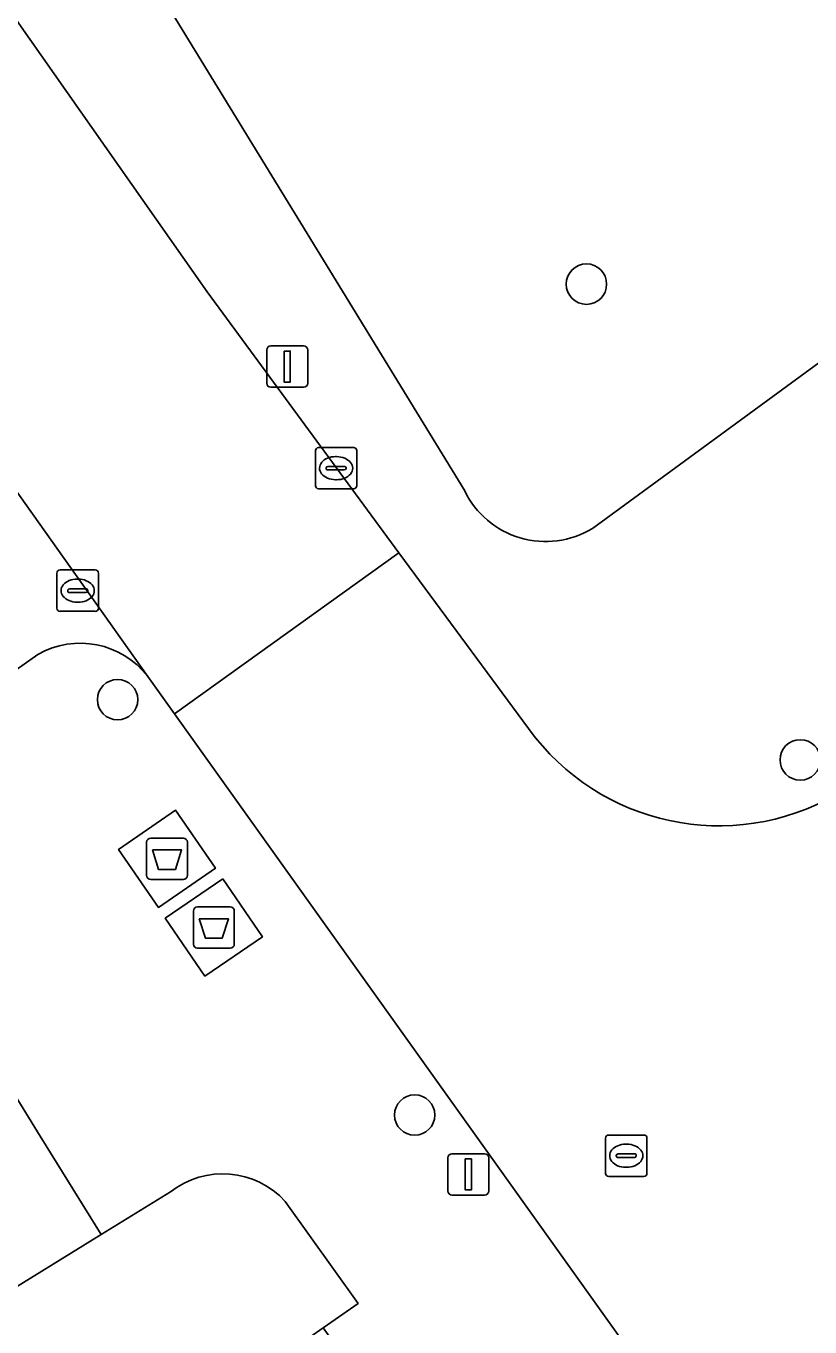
# Model space of a CAD drawing. Extents: x 159039 to 160102, y 381214 to 382524.
# Drawn here: x 159653.4 to 159672.36, y 382222.07 to 382253.52 of the extents above; entities that cross this region are included whole.
import ezdxf

# ---------------------------------------------------------------- set-up
doc = ezdxf.new("R2010")
doc.units = 0
for name, color, linetype in [('IMGEO_Afval_apart_plaats', 7, 'Continuous'), ('IMGEO_Boom', 7, 'Continuous'), ('IMGEO_Groenvoorziening', 7, 'Continuous'), ('IMGEO_Kolk', 7, 'Continuous'), ('IMGEO_Lichtmast', 7, 'Continuous'), ('IMGEO_Parkeervlak_open', 7, 'Continuous'), ('IMGEO_Rijbaan_lokaal_open', 7, 'Continuous'), ('IMGEO_Rioolput', 7, 'Continuous'), ('IMGEO_Voetpad_gesloten', 7, 'Continuous'), ('IMGEO_Voetpad_open', 7, 'Continuous')]:
    doc.layers.add(name, color=color, linetype=linetype)

msp = doc.modelspace()

# ---------------------------------------------------------------- linework, layer by layer
at = {"layer": 'IMGEO_Afval_apart_plaats'}
for p, q in [((159656.313, 382232.991), (159656.313, 382233.791)), ((159656.313, 382233.791), (159656.313, 382232.991)), ((159656.413, 382233.891), (159657.203, 382233.891)), ((159657.203, 382233.891), (159656.413, 382233.891)), ((159657.303, 382233.791), (159657.303, 382232.991)), ((159657.303, 382232.991), (159657.303, 382233.791)), ((159657.203, 382232.891), (159656.413, 382232.891)), ((159656.413, 382232.891), (159657.203, 382232.891)), ((159657.546, 382232.23), (159658.336, 382232.23)), ((159658.336, 382232.23), (159657.546, 382232.23)), ((159657.446, 382231.33), (159657.446, 382232.13)), ((159657.446, 382232.13), (159657.446, 382231.33)), ((159658.436, 382232.13), (159658.436, 382231.33)), ((159658.436, 382231.33), (159658.436, 382232.13)), ((159658.336, 382231.23), (159657.546, 382231.23)), ((159657.546, 382231.23), (159658.336, 382231.23))]:
    msp.add_line(p, q, dxfattribs=at)
for points in [[(159656.456, 382233.605), (159657.16, 382233.605), (159657.011, 382233.135), (159656.605, 382233.135), (159656.456, 382233.605)], [(159657.589, 382231.944), (159658.293, 382231.944), (159658.144, 382231.474), (159657.738, 382231.474), (159657.589, 382231.944)]]:
    msp.add_lwpolyline(points, dxfattribs=at)
for centre, start, end in [((159656.413, 382233.791), 90, 180), ((159656.413, 382233.791), 90, 180), ((159657.203, 382233.791), 0, 90), ((159657.203, 382233.791), 360, 90), ((159656.413, 382232.991), 180, 270), ((159656.413, 382232.991), 180, 270), ((159657.203, 382232.991), 270, 0), ((159657.203, 382232.991), 270, 0), ((159657.546, 382232.13), 90, 180), ((159657.546, 382232.13), 90, 180), ((159658.336, 382232.13), 0, 90), ((159658.336, 382232.13), 360, 90), ((159657.546, 382231.33), 180, 270), ((159657.546, 382231.33), 180, 270), ((159658.336, 382231.33), 270, 0), ((159658.336, 382231.33), 270, 0)]:
    msp.add_arc(centre, 0.1, start, end, dxfattribs=at)
at = {"layer": 'IMGEO_Boom'}
for centre in [(159666.953, 382247.284), (159655.612, 382237.239), (159672.125, 382235.782), (159662.798, 382227.197)]:
    msp.add_circle(centre, 0.489, dxfattribs=at)
at = {"layer": 'IMGEO_Groenvoorziening'}
for points in [[(159667.096, 382241.376), (159704.967, 382269.09)], [(159654.065, 382258.528), (159664.009, 382242.287)], [(159656.89, 382225.34), (159655.211, 382224.305), (159646.762, 382219.097)], [(159654.12, 382217.424), (159659.029, 382220.961), (159660.583, 382222.051), (159661.428, 382222.643), (159659.668, 382225.109)]]:
    msp.add_lwpolyline(points, dxfattribs=at)
for centre, radius, start, end in [((159665.967, 382243.236), 2.176, 205.8489, 301.2675), ((159658.154, 382223.721), 2.054, 42.5081, 127.9851)]:
    msp.add_arc(centre, radius, start, end, dxfattribs=at)
at = {"layer": 'IMGEO_Kolk'}
for p, q in [((159660.397, 382242.409), (159660.397, 382243.261)), ((159660.472, 382243.335), (159661.324, 382243.335)), ((159661.398, 382243.261), (159661.398, 382242.409)), ((159660.699, 382242.878), (159661.097, 382242.878)), ((159660.885, 382243.115), (159660.91, 382243.115)), ((159660.656, 382242.829), (159660.656, 382242.841)), ((159661.094, 382242.792), (159660.696, 382242.792)), ((159661.14, 382242.841), (159661.14, 382242.829)), ((159661.324, 382242.335), (159660.472, 382242.335)), ((159660.908, 382242.555), (159660.883, 382242.555)), ((159654.221, 382240.374), (159655.073, 382240.374)), ((159654.146, 382239.448), (159654.146, 382240.3)), ((159654.634, 382240.154), (159654.659, 382240.154)), ((159655.147, 382240.3), (159655.147, 382239.448)), ((159654.405, 382239.868), (159654.405, 382239.88)), ((159654.843, 382239.831), (159654.445, 382239.831)), ((159654.448, 382239.917), (159654.846, 382239.917)), ((159654.889, 382239.88), (159654.889, 382239.868)), ((159654.657, 382239.594), (159654.632, 382239.594)), ((159655.073, 382239.374), (159654.221, 382239.374))]:
    msp.add_line(p, q, dxfattribs=at)
for points in [[(159660.397, 382242.409), (159660.397, 382243.261)], [(159660.472, 382243.335), (159661.324, 382243.335)], [(159661.398, 382243.261), (159661.398, 382242.409)], [(159661.324, 382242.335), (159660.472, 382242.335)], [(159654.221, 382240.374), (159655.073, 382240.374)], [(159654.146, 382239.448), (159654.146, 382240.3)], [(159655.147, 382240.3), (159655.147, 382239.448)], [(159655.073, 382239.374), (159654.221, 382239.374)]]:
    msp.add_lwpolyline(points, dxfattribs=at)
for centre, radius, start, end in [((159660.474, 382243.259), 0.0765, 91.552, 178.448), ((159660.474, 382243.259), 0.0765, 91.552, 178.448), ((159661.322, 382243.259), 0.0765, 1.552, 88.448), ((159661.322, 382243.259), 0.0765, 1.552, 88.448), ((159660.696, 382242.838), 0.0403, 85.8775, 175.7526), ((159661.101, 382242.84), 0.0386, 1.7309, 96.639), ((159660.693, 382242.828), 0.0366, 178.938, 274.7102), ((159661.097, 382242.835), 0.043, 264.8664, 352.4533), ((159660.474, 382242.411), 0.0765, 181.552, 268.448), ((159660.474, 382242.411), 0.0765, 181.552, 268.448), ((159661.322, 382242.411), 0.0765, 271.552, 358.448), ((159661.322, 382242.411), 0.0765, 271.552, 358.448), ((159654.223, 382240.298), 0.0765, 91.552, 178.448), ((159654.223, 382240.298), 0.0765, 91.552, 178.448), ((159655.071, 382240.298), 0.0765, 1.552, 88.448), ((159655.071, 382240.298), 0.0765, 1.552, 88.448), ((159654.445, 382239.877), 0.0403, 85.8775, 175.7526), ((159654.442, 382239.867), 0.0366, 178.938, 274.7102), ((159654.846, 382239.874), 0.043, 264.8664, 352.4533), ((159654.85, 382239.879), 0.0386, 1.7309, 96.639), ((159654.223, 382239.45), 0.0765, 181.552, 268.448), ((159654.223, 382239.45), 0.0765, 181.552, 268.448), ((159655.071, 382239.45), 0.0765, 271.552, 358.448), ((159655.071, 382239.45), 0.0765, 271.552, 358.448)]:
    msp.add_arc(centre, radius, start, end, dxfattribs=at)
for centre, major_axis, ratio, start_param, end_param in [((159660.884, 382242.835), (-0.387, 0.002), 0.722429, 4.712389, 7.853982), ((159660.909, 382242.835), (-0.39, 0.002), 0.717154, 1.570796, 4.712389), ((159654.633, 382239.874), (-0.387, 0.002), 0.722429, 4.712389, 7.853982), ((159654.658, 382239.874), (-0.39, 0.002), 0.717154, 1.570796, 4.712389)]:
    msp.add_ellipse(centre, major_axis=major_axis, ratio=ratio, start_param=start_param, end_param=end_param, dxfattribs=at)
at = {"layer": 'IMGEO_Lichtmast'}
for p, q in [((159659.32, 382245.791), (159660.11, 382245.791)), ((159660.11, 382245.791), (159659.32, 382245.791)), ((159659.22, 382244.891), (159659.22, 382245.691)), ((159659.22, 382245.691), (159659.22, 382244.891)), ((159660.21, 382245.691), (159660.21, 382244.891)), ((159660.21, 382244.891), (159660.21, 382245.691)), ((159660.11, 382244.791), (159659.32, 382244.791)), ((159659.32, 382244.791), (159660.11, 382244.791)), ((159663.7, 382226.261), (159664.49, 382226.261)), ((159664.49, 382226.261), (159663.7, 382226.261)), ((159663.6, 382225.361), (159663.6, 382226.161)), ((159663.6, 382226.161), (159663.6, 382225.361)), ((159664.59, 382226.161), (159664.59, 382225.361)), ((159664.59, 382225.361), (159664.59, 382226.161)), ((159664.49, 382225.261), (159663.7, 382225.261)), ((159663.7, 382225.261), (159664.49, 382225.261))]:
    msp.add_line(p, q, dxfattribs=at)
for points in [[(159659.64, 382245.666), (159659.79, 382245.666), (159659.79, 382244.916), (159659.64, 382244.916), (159659.64, 382245.666)], [(159664.02, 382226.136), (159664.17, 382226.136), (159664.17, 382225.386), (159664.02, 382225.386), (159664.02, 382226.136)]]:
    msp.add_lwpolyline(points, dxfattribs=at)
for centre, start, end in [((159659.32, 382245.691), 90, 180), ((159659.32, 382245.691), 90, 180), ((159660.11, 382245.691), 0, 90), ((159660.11, 382245.691), 360, 90), ((159659.32, 382244.891), 180, 270), ((159659.32, 382244.891), 180, 270), ((159660.11, 382244.891), 270, 0), ((159660.11, 382244.891), 270, 0), ((159663.7, 382226.161), 90, 180), ((159663.7, 382226.161), 90, 180), ((159664.49, 382226.161), 0, 90), ((159664.49, 382226.161), 360, 90), ((159663.7, 382225.361), 180, 270), ((159663.7, 382225.361), 180, 270), ((159664.49, 382225.361), 270, 0), ((159664.49, 382225.361), 270, 0)]:
    msp.add_arc(centre, 0.1, start, end, dxfattribs=at)
at = {"layer": 'IMGEO_Parkeervlak_open'}
for points in [[(159656.34, 382237.799), (159648.42, 382248.958)], [(159651.964, 382237.118), (159653.684, 382238.334)]]:
    msp.add_lwpolyline(points, dxfattribs=at)
msp.add_arc((159654.704, 382236.539), 2.065, 37.6128, 119.6097, dxfattribs=at)
at = {"layer": 'IMGEO_Rijbaan_lokaal_open'}
for points in [[(159636.667, 382267.254), (159637.024, 382266.68), (159637.604, 382265.771), (159642.272, 382258.319), (159642.929, 382257.273), (159647.802, 382249.883), (159648.42, 382248.958), (159656.34, 382237.799), (159656.988, 382236.892), (159662.413, 382240.787), (159657.78, 382247.099), (159653.17, 382253.668), (159650.801, 382257.168), (159649.593, 382259.06), (159640.852, 382273.028)], [(159665.552, 382236.542), (159662.413, 382240.787), (159656.988, 382236.892), (159670.452, 382218.057), (159671.336, 382216.82), (159676.179, 382220.275), (159675.241, 382221.805)]]:
    msp.add_lwpolyline(points, dxfattribs=at)
msp.add_arc((159670.159, 382239.87), 5.683, 215.85, 299.9058, dxfattribs=at)
at = {"layer": 'IMGEO_Rioolput'}
for p, q in [((159667.416, 382225.787), (159667.416, 382226.639)), ((159667.491, 382226.713), (159668.343, 382226.713)), ((159668.417, 382226.639), (159668.417, 382225.787)), ((159667.675, 382226.207), (159667.675, 382226.219)), ((159667.718, 382226.256), (159668.116, 382226.256)), ((159667.904, 382226.493), (159667.929, 382226.493)), ((159668.159, 382226.219), (159668.159, 382226.207)), ((159668.113, 382226.17), (159667.715, 382226.17)), ((159667.927, 382225.933), (159667.902, 382225.933)), ((159668.343, 382225.713), (159667.491, 382225.713))]:
    msp.add_line(p, q, dxfattribs=at)
for points in [[(159667.416, 382225.787), (159667.416, 382226.639)], [(159667.491, 382226.713), (159668.343, 382226.713)], [(159668.417, 382226.639), (159668.417, 382225.787)], [(159668.343, 382225.713), (159667.491, 382225.713)]]:
    msp.add_lwpolyline(points, dxfattribs=at)
for centre, radius, start, end in [((159667.493, 382226.637), 0.0765, 91.552, 178.448), ((159667.493, 382226.637), 0.0765, 91.552, 178.448), ((159668.341, 382226.637), 0.0765, 1.552, 88.448), ((159668.341, 382226.637), 0.0765, 1.552, 88.448), ((159667.715, 382226.216), 0.0403, 85.8775, 175.7526), ((159667.712, 382226.206), 0.0366, 178.938, 274.7102), ((159668.116, 382226.213), 0.043, 264.8664, 352.4533), ((159668.12, 382226.218), 0.0386, 1.7309, 96.639), ((159667.493, 382225.789), 0.0765, 181.552, 268.448), ((159667.493, 382225.789), 0.0765, 181.552, 268.448), ((159668.341, 382225.789), 0.0765, 271.552, 358.448), ((159668.341, 382225.789), 0.0765, 271.552, 358.448)]:
    msp.add_arc(centre, radius, start, end, dxfattribs=at)
for centre, major_axis, ratio, start_param, end_param in [((159667.903, 382226.213), (-0.387, 0.002), 0.722429, 4.712389, 7.853982), ((159667.928, 382226.213), (-0.39, 0.002), 0.717154, 1.570796, 4.712389)]:
    msp.add_ellipse(centre, major_axis=major_axis, ratio=ratio, start_param=start_param, end_param=end_param, dxfattribs=at)
at = {"layer": 'IMGEO_Voetpad_gesloten'}
for points in [[(159657.017, 382234.566), (159655.637, 382233.618), (159656.6, 382232.216), (159657.98, 382233.164)], [(159658.157, 382232.906), (159656.766, 382231.954), (159657.724, 382230.554), (159659.115, 382231.506)]]:
    msp.add_lwpolyline(points, close=True, dxfattribs=at)
at = {"layer": 'IMGEO_Voetpad_open'}
for points in [[(159664.009, 382242.287), (159654.065, 382258.528), (159652.15, 382261.656), (159643.124, 382276.398), (159671.945, 382294.196)], [(159640.852, 382273.028), (159649.593, 382259.06), (159650.801, 382257.168), (159653.17, 382253.668), (159657.78, 382247.099), (159662.413, 382240.787), (159665.552, 382236.542)], [(159704.967, 382269.09), (159667.096, 382241.376)], [(159653.684, 382238.334), (159651.964, 382237.118)], [(159665.682, 382214.804), (159669.836, 382217.638), (159670.452, 382218.057), (159656.988, 382236.892), (159656.34, 382237.799)], [(159651.483, 382230.36), (159652.985, 382227.92), (159653.743, 382226.689), (159655.211, 382224.305), (159656.89, 382225.34)], [(159655.211, 382224.305), (159653.743, 382226.689), (159652.985, 382227.92)], [(159659.668, 382225.109), (159661.428, 382222.643), (159660.583, 382222.051), (159661.202, 382221.18), (159659.335, 382219.853), (159659.467, 382219.657), (159660.95, 382217.462), (159661.001, 382217.387), (159661.019, 382217.4), (159661.41, 382217.682), (159663.797, 382219.338), (159665.544, 382216.897)], [(159646.762, 382219.097), (159655.211, 382224.305)]]:
    msp.add_lwpolyline(points, dxfattribs=at)
for points in [[(159657.98, 382233.164), (159656.6, 382232.216), (159655.637, 382233.618), (159657.017, 382234.566)], [(159658.157, 382232.906), (159659.115, 382231.506), (159657.724, 382230.554), (159656.766, 382231.954)]]:
    msp.add_lwpolyline(points, close=True, dxfattribs=at)
for centre, radius, start, end in [((159665.967, 382243.236), 2.176, 205.8489, 301.2675), ((159654.704, 382236.539), 2.065, 37.6128, 119.6097), ((159670.159, 382239.87), 5.683, 215.85, 299.9058), ((159658.154, 382223.721), 2.054, 42.5081, 127.9851)]:
    msp.add_arc(centre, radius, start, end, dxfattribs=at)

doc.saveas('drawing.dxf')
